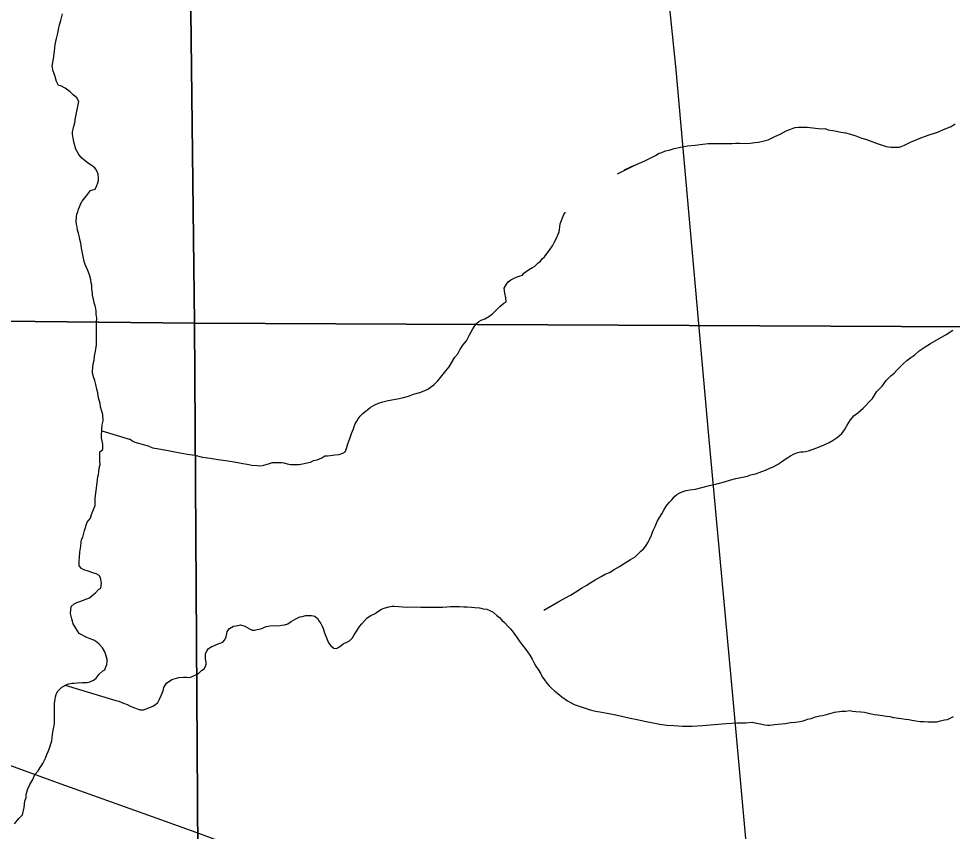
# Model space of a CAD drawing. Extents: x 2010165 to 2382125, y 1060529 to 1407316.
# Drawn here: x 2169804 to 2173945, y 1208760 to 1212363 of the extents above; entities that cross this region are included whole.
import ezdxf

# ---------------------------------------------------------------- set-up
doc = ezdxf.new("R2010")
doc.units = 0
for name, color, linetype in [('GM_X_City_Street', 7, 'Continuous'), ('GM_X_Interstate_Route', 7, 'Continuous'), ('GM_X_Minor_River', 7, 'Continuous'), ('GM_X_Section', 7, 'Continuous')]:
    doc.layers.add(name, color=color, linetype=linetype)

msp = doc.modelspace()

# ---------------------------------------------------------------- linework, layer by layer
at = {"layer": 'GM_X_City_Street'}
for points in [[(2172972.5, 1209345.9), (2172864, 1210529.5), (2172719.8, 1212136.6), (2172693.8, 1212394.4), (2172692.8, 1212405.1)], [(2173093.4, 1208027.4), (2172972.5, 1209345.9)]]:
    msp.add_lwpolyline(points, dxfattribs=at)
at = {"layer": 'GM_X_Interstate_Route'}
msp.add_lwpolyline([(2169664.2, 1209088.4), (2170011.5, 1208963.6), (2170358.8, 1208838.8), (2170606.9, 1208749.7), (2170855, 1208657), (2171152.8, 1208546.4), (2171348.6, 1208467.8), (2171638.3, 1208338.9), (2171828.7, 1208249.3), (2172016.4, 1208152.4), (2172248.3, 1208026.7), (2172430.5, 1207922.5), (2172772.8, 1207716.7)], dxfattribs=at)
at = {"layer": 'GM_X_Minor_River'}
for points in [[(2170156.9, 1210690.7), (2170154.7, 1210704.7), (2170150.5, 1210720.7), (2170146.3, 1210740.8), (2170142, 1210758.8), (2170135.8, 1210774.7), (2170131.6, 1210790.7), (2170131.4, 1210800.8), (2170133.2, 1210816.8), (2170135, 1210832.9), (2170138.8, 1210849), (2170140.6, 1210867.1), (2170144.3, 1210889.2), (2170148.1, 1210907.3), (2170150, 1210917.3), (2170149.8, 1210929.4), (2170149.6, 1210943.4), (2170149.3, 1210969.5), (2170149, 1210989.6), (2170148.7, 1211015.6), (2170150.4, 1211035.7), (2170148.2, 1211053.7), (2170148, 1211065.8), (2170145.8, 1211077.8), (2170143.7, 1211089.8), (2170139.5, 1211103.8), (2170135.3, 1211119.8), (2170131.1, 1211135.8), (2170130.9, 1211149.8), (2170128.7, 1211161.8), (2170128.5, 1211181.9), (2170126.3, 1211191.9), (2170124.1, 1211205.9), (2170117.8, 1211227.9), (2170111.6, 1211245.9), (2170105.4, 1211259.8), (2170099.2, 1211273.8), (2170095, 1211285.8), (2170082.2, 1211345.8), (2170079.9, 1211367.9), (2170075.7, 1211383.9), (2170073.6, 1211393.9), (2170069.3, 1211411.9), (2170065.2, 1211425.9), (2170063, 1211439.9), (2170060.8, 1211451.9), (2170058.6, 1211465.9), (2170060.4, 1211484), (2170062.2, 1211496), (2170066.1, 1211506.1), (2170069.9, 1211518.2), (2170073.8, 1211528.3), (2170079.6, 1211544.4), (2170085.5, 1211554.5), (2170097.3, 1211568.7), (2170109.2, 1211582.9), (2170123, 1211601.1), (2170142.9, 1211607.4), (2170150.7, 1211623.5), (2170154.6, 1211635.6), (2170158.4, 1211645.7), (2170158.3, 1211655.7), (2170156.1, 1211673.7), (2170149.8, 1211691.7), (2170141.7, 1211701.6), (2170125.5, 1211713.5), (2170109.3, 1211723.3), (2170099.2, 1211733.2), (2170085, 1211745.1), (2170070.8, 1211761), (2170058.4, 1211784.9), (2170050.1, 1211810.9), (2170045.8, 1211832.9), (2170043.6, 1211850.9), (2170043.4, 1211860.9), (2170045.3, 1211873), (2170049.1, 1211887.1), (2170052.9, 1211901.2), (2170056.6, 1211923.3), (2170062.2, 1211953.5), (2170067.9, 1211981.6), (2170071.7, 1211995.7), (2170061.5, 1212011.6), (2170045.3, 1212025.5), (2170033.1, 1212039.4), (2170010.8, 1212055.1), (2169990.7, 1212064.9), (2169980.6, 1212066.8), (2169972.4, 1212084.8), (2169964, 1212110.7), (2169957.7, 1212130.7), (2169953.4, 1212154.8), (2169959, 1212184.9), (2169962.6, 1212219.1), (2169966.2, 1212249.2), (2169971.9, 1212275.3), (2169977.6, 1212299.5), (2169981.4, 1212315.6), (2169985.1, 1212335.7), (2169990.9, 1212355.8), (2169998.5, 1212384)], [(2172460, 1211675.8), (2172533.7, 1211712.8), (2172489.9, 1211692.2), (2172533.7, 1211712.8), (2172581.5, 1211733.5), (2172607.4, 1211745.8), (2172629.3, 1211756.1), (2172645.2, 1211766.3), (2172657.1, 1211770.5), (2172673.1, 1211776.7), (2172689.1, 1211780.9), (2172711, 1211787.2), (2172739, 1211793.6), (2172771, 1211800), (2172805, 1211802.4), (2172839, 1211806.8), (2172863, 1211809.1), (2172887, 1211809.4), (2172909.1, 1211809.7), (2172925.1, 1211809.9), (2172939.1, 1211810.1), (2172949.1, 1211810.2), (2172959.1, 1211810.3), (2172969.2, 1211810.4), (2172983.2, 1211810.6), (2173001.2, 1211810.8), (2173029.3, 1211809.2), (2173049.3, 1211811.4), (2173069.3, 1211813.7), (2173085.3, 1211815.9), (2173105.3, 1211820.1), (2173129.2, 1211826.4), (2173155.1, 1211838.8), (2173185, 1211853.2), (2173208.9, 1211865.5), (2173224.8, 1211871.7), (2173238.8, 1211877.9), (2173248.7, 1211880.1), (2173262.7, 1211882.2), (2173278.8, 1211882.4), (2173300.8, 1211882.7), (2173363, 1211875.4), (2173381, 1211875.6), (2173395.1, 1211869.8), (2173415.2, 1211868.1), (2173431.3, 1211864.2), (2173451.4, 1211860.5), (2173471.4, 1211856.7), (2173493.5, 1211850.9), (2173517.7, 1211843.2), (2173539.8, 1211835.5), (2173564, 1211827.7), (2173588.1, 1211818), (2173612.3, 1211810.3), (2173634.4, 1211802.5), (2173652.5, 1211796.7), (2173672.6, 1211793), (2173692.6, 1211793.2), (2173710.7, 1211793.4), (2173732.6, 1211801.7), (2173760.5, 1211816.1), (2173798.3, 1211832.6), (2173838.2, 1211847.1), (2173880.1, 1211859.7), (2173914, 1211874.1), (2173939.9, 1211884.5), (2173957.8, 1211896.8)], [(2171966.6, 1211108.1), (2171964.4, 1211126.1), (2171960.1, 1211146.1), (2171957.8, 1211168.1), (2171967.6, 1211186.3), (2171975.5, 1211196.4), (2171987.4, 1211204.6), (2172001.3, 1211212.8), (2172015.2, 1211219), (2172029.2, 1211223.2), (2172039.2, 1211225.3), (2172045.1, 1211235.4), (2172064.9, 1211249.7), (2172082.8, 1211259.9), (2172092.8, 1211266.1), (2172108.6, 1211280.3), (2172118.5, 1211288.5), (2172126.4, 1211298.6), (2172136.3, 1211306.7), (2172161.9, 1211341.1), (2172171.7, 1211355.3), (2172179.5, 1211371.5), (2172189.3, 1211389.6), (2172197.1, 1211407.8), (2172201, 1211417.9), (2172202.8, 1211427.9), (2172204.7, 1211440), (2172206.5, 1211454), (2172212.3, 1211468.1), (2172216.2, 1211480.2), (2172222, 1211494.3), (2172227.9, 1211504.5), (2172229.9, 1211504.5)], [(2170172.6, 1210535.4), (2170299.7, 1210497.9), (2170297.7, 1210499.9), (2170307.8, 1210492), (2170319.9, 1210486.1), (2170336, 1210480.3), (2170356.1, 1210474.5), (2170378.2, 1210468.8), (2170398.3, 1210461), (2170418.4, 1210457.2), (2170442.5, 1210453.5), (2170466.6, 1210447.8), (2170488.7, 1210444), (2170520.9, 1210438.4), (2170553, 1210432.8), (2170585.1, 1210427.1), (2170619.3, 1210419.5), (2170653.4, 1210413.9), (2170689.5, 1210408.4), (2170721.6, 1210404.7), (2170751.8, 1210399.1), (2170775.9, 1210395.4), (2170798, 1210391.6), (2170818, 1210387.9), (2170838.1, 1210384.1), (2170862.2, 1210382.4), (2170878.2, 1210380.6), (2170892.2, 1210382.8), (2170902.2, 1210386.9), (2170916.2, 1210391.1), (2170928.1, 1210395.2), (2170942.2, 1210395.4), (2170956.2, 1210395.6), (2170970.2, 1210395.7), (2170980.2, 1210393.9), (2170994.3, 1210390), (2171010.4, 1210386.2), (2171030.4, 1210386.4), (2171048.4, 1210386.7), (2171098.4, 1210397.3), (2171112.3, 1210403.5), (2171128.3, 1210407.7), (2171138.3, 1210411.8), (2171148.2, 1210416), (2171162.2, 1210424.2), (2171174.2, 1210424.3), (2171186.2, 1210426.5), (2171206.2, 1210428.7), (2171226.2, 1210431), (2171242.1, 1210437.2), (2171252.1, 1210443.3), (2171257.9, 1210457.4), (2171263.6, 1210477.6), (2171273.3, 1210501.8), (2171281.1, 1210523.9), (2171288.8, 1210544.1), (2171292.7, 1210554.2), (2171296.5, 1210566.2), (2171304.4, 1210578.4), (2171310.3, 1210588.5), (2171318.1, 1210600.6), (2171330, 1210612.8), (2171341.9, 1210623), (2171351.8, 1210629.1), (2171363.7, 1210639.3), (2171373.6, 1210645.4), (2171383.6, 1210651.6), (2171399.5, 1210657.8), (2171419.5, 1210664), (2171443.4, 1210670.3), (2171467.4, 1210674.6), (2171491.4, 1210679), (2171511.4, 1210683.2), (2171533.3, 1210689.5), (2171555.3, 1210697.8), (2171583.2, 1210706.1), (2171603.1, 1210712.4), (2171619.1, 1210720.6), (2171631, 1210728.8), (2171644.9, 1210739), (2171662.7, 1210757.3), (2171680.4, 1210779.6), (2171698.1, 1210801.8), (2171713.9, 1210820.1), (2171739.4, 1210862.5), (2171751.3, 1210876.7), (2171761, 1210894.9), (2171774.8, 1210915.1), (2171790.6, 1210935.4), (2171804.2, 1210961.6), (2171817.9, 1210987.9), (2171833.7, 1211010.1), (2171845.5, 1211020.3), (2171855.5, 1211026.5), (2171871.4, 1211032.7), (2171889.3, 1211042.9), (2171905.2, 1211055.1), (2171921, 1211069.4), (2171938.8, 1211087.7), (2171956.7, 1211101.9), (2171966.6, 1211108.1)], [(2172132.8, 1209739.9), (2172200.4, 1209778.9), (2172226.3, 1209793.2), (2172252.1, 1209807.6), (2172276, 1209821.9), (2172299.8, 1209838.3), (2172321.7, 1209850.6), (2172341.5, 1209862.8), (2172361.4, 1209875.1), (2172387.3, 1209889.5), (2172405.2, 1209899.7), (2172425.1, 1209908), (2172445, 1209920.3), (2172468.8, 1209934.6), (2172494.7, 1209951), (2172518.5, 1209965.3), (2172538.4, 1209977.6), (2172552.3, 1209989.8), (2172564.1, 1210002), (2172576, 1210012.1), (2172583.9, 1210022.3), (2172595.6, 1210042.5), (2172601.5, 1210054.6), (2172611.3, 1210072.8), (2172617, 1210090.9), (2172626.8, 1210111.1), (2172636.5, 1210133.3), (2172646.3, 1210151.4), (2172656.1, 1210167.6), (2172665.9, 1210183.8), (2172675.7, 1210201.9), (2172689.5, 1210218.2), (2172701.4, 1210230.3), (2172711.2, 1210242.5), (2172723.1, 1210252.7), (2172737, 1210260.9), (2172747, 1210265), (2172764.9, 1210271.2), (2172780.9, 1210273.4), (2172806.9, 1210277.8), (2172834.9, 1210284.1), (2172868.8, 1210292.6), (2172900.8, 1210301), (2172934.7, 1210309.4), (2172962.7, 1210317.8), (2172984.6, 1210324.1), (2173036.6, 1210334.7), (2173050.5, 1210340.9), (2173072.5, 1210345.2), (2173088.4, 1210351.4), (2173100.4, 1210355.6), (2173116.4, 1210361.8), (2173132.3, 1210368), (2173150.2, 1210376.2), (2173170.1, 1210386.5), (2173188, 1210398.8), (2173207.8, 1210413.1), (2173227.7, 1210425.3), (2173243.6, 1210433.6), (2173259.6, 1210439.8), (2173271.6, 1210441.9), (2173283.6, 1210442.1), (2173293.6, 1210444.2), (2173307.6, 1210446.4), (2173327.5, 1210454.6), (2173351.4, 1210463), (2173377.4, 1210473.3), (2173399.3, 1210483.6), (2173417.2, 1210493.9), (2173435, 1210506.1), (2173454.8, 1210524.4), (2173466.6, 1210540.6), (2173478.4, 1210560.8), (2173494.1, 1210585.1), (2173509.9, 1210603.3), (2173525.8, 1210615.6), (2173537.6, 1210625.7), (2173549.5, 1210635.9), (2173561.4, 1210648.1), (2173575.2, 1210662.3), (2173591, 1210678.5), (2173608.7, 1210708.8), (2173634.4, 1210733.2), (2173652.1, 1210759.5), (2173671.9, 1210779.8), (2173687.7, 1210792.1), (2173699.6, 1210804.2), (2173711.4, 1210816.4), (2173727.3, 1210832.7), (2173743.1, 1210846.9), (2173760.9, 1210861.2), (2173778.8, 1210873.4), (2173798.6, 1210889.7), (2173824.4, 1210908.1), (2173848.3, 1210922.4), (2173917.9, 1210963.4), (2173947.7, 1210981.8)], [(2169963.6, 1209240), (2169962.9, 1209290.1), (2169962.7, 1209304.2), (2169962.4, 1209328.2), (2169966.2, 1209344.3), (2169968.1, 1209356.4), (2169969.9, 1209366.4), (2169975.8, 1209380.6), (2169995.6, 1209398.8), (2170021.4, 1209413.2), (2170039.4, 1209417.4), (2170049.4, 1209417.6), (2170065.4, 1209417.8), (2170087.4, 1209420), (2170107.5, 1209420.3), (2170119.5, 1209422.4), (2170135.4, 1209430.6), (2170147.3, 1209438.8), (2170161.1, 1209457), (2170176.9, 1209471.3), (2170186.9, 1209475.4), (2170188.8, 1209485.5), (2170194.6, 1209499.6), (2170196.4, 1209511.6), (2170196.3, 1209521.7), (2170192.1, 1209537.7), (2170185.8, 1209555.6), (2170175.6, 1209573.6), (2170161.3, 1209589.4), (2170151.2, 1209599.3), (2170137.1, 1209607.2), (2170121, 1209613), (2170106.9, 1209618.9), (2170094.8, 1209624.7), (2170084.7, 1209630.6), (2170072.6, 1209636.5), (2170058.2, 1209660.4), (2170046, 1209680.3), (2170039.7, 1209702.3), (2170033.3, 1209726.3), (2170037, 1209756.4), (2170050.8, 1209768.6), (2170062.7, 1209774.8), (2170074.7, 1209779), (2170086.7, 1209783.1), (2170106.6, 1209791.4), (2170118.6, 1209795.6), (2170130.5, 1209805.7), (2170144.3, 1209817.9), (2170158.2, 1209832.1), (2170168.1, 1209838.3), (2170171.8, 1209860.4), (2170167.5, 1209884.4), (2170161.4, 1209894.4), (2170147.2, 1209902.2), (2170133.2, 1209906.1), (2170113, 1209913.8), (2170092.9, 1209919.6), (2170082.8, 1209925.5), (2170072.6, 1209937.4), (2170072.4, 1209957.5), (2170074.1, 1209975.5), (2170075.9, 1209997.6), (2170079.5, 1210023.8), (2170081.3, 1210041.8), (2170083.1, 1210053.9), (2170089, 1210064), (2170096.6, 1210094.2), (2170108.2, 1210130.4), (2170122, 1210148.7), (2170127.8, 1210164.8), (2170133.6, 1210178.9), (2170139.4, 1210195), (2170143.3, 1210205.1), (2170143, 1210223.1), (2170142.8, 1210237.2), (2170152, 1210305.5), (2170153.8, 1210319.6), (2170155.6, 1210331.6), (2170157.5, 1210341.7), (2170159.3, 1210353.7), (2170161.1, 1210369.8), (2170164.9, 1210385.9), (2170164.7, 1210399.9), (2170164.6, 1210412), (2170164.5, 1210422), (2170164.3, 1210432), (2170164.2, 1210442.1), (2170178.1, 1210452.3), (2170177.8, 1210476.3), (2170171.4, 1210504.3), (2170171.2, 1210516.4), (2170174.6, 1210562.6), (2170178.4, 1210580.6), (2170178, 1210608.7), (2170171.8, 1210626.7), (2170167.6, 1210642.7), (2170165.4, 1210656.7), (2170163.3, 1210666.7), (2170159.1, 1210676.7), (2170156.9, 1210690.7)], [(2170010.7, 1209407.3), (2170234.8, 1209339.6), (2170248.8, 1209337.8), (2170269, 1209328), (2170285.1, 1209322.1), (2170299.2, 1209314.3), (2170315.3, 1209308.5), (2170329.4, 1209302.6), (2170343.5, 1209298.8), (2170357.5, 1209299), (2170381.4, 1209307.3), (2170399.3, 1209315.5), (2170411.3, 1209321.7), (2170421.2, 1209331.8), (2170429, 1209346), (2170436.8, 1209362.1), (2170440.7, 1209372.2), (2170444.6, 1209382.3), (2170448.4, 1209398.4), (2170460.1, 1209416.6), (2170484, 1209432.9), (2170513.9, 1209441.3), (2170535.9, 1209443.6), (2170547.9, 1209443.7), (2170564, 1209441.9), (2170583.9, 1209450.2), (2170601.8, 1209460.4), (2170615.7, 1209472.6), (2170627.6, 1209480.8), (2170633.5, 1209490.9), (2170635.3, 1209500.9), (2170635.2, 1209511), (2170633, 1209525), (2170632.9, 1209535), (2170632.7, 1209549.1), (2170638.6, 1209559.2), (2170646.4, 1209571.3), (2170660.3, 1209579.5), (2170672.3, 1209583.6), (2170682.3, 1209587.8), (2170710.2, 1209598.2), (2170718.1, 1209608.3), (2170723.9, 1209622.4), (2170727.7, 1209636.5), (2170729.6, 1209646.5), (2170739.4, 1209658.7), (2170757.3, 1209668.9), (2170769.3, 1209671.1), (2170787.3, 1209675.3), (2170807.4, 1209669.6), (2170817.5, 1209663.7), (2170827.6, 1209657.8), (2170839.7, 1209651.9), (2170849.7, 1209652), (2170861.7, 1209654.2), (2170877.7, 1209658.4), (2170901.6, 1209668.7), (2170919.6, 1209670.9), (2170937.6, 1209673.2), (2170957.7, 1209671.4), (2170971.7, 1209673.6), (2170983.6, 1209675.7), (2170997.6, 1209679.9), (2171013.5, 1209690.1), (2171033.4, 1209702.4), (2171051.3, 1209710.7), (2171061.3, 1209712.8), (2171077.3, 1209717), (2171093.3, 1209717.2), (2171103.3, 1209717.3), (2171117.4, 1209713.5), (2171129.5, 1209703.6), (2171135.7, 1209693.6), (2171143.8, 1209681.7), (2171150, 1209669.7), (2171154.2, 1209659.8), (2171160.4, 1209639.8), (2171172.8, 1209609.8), (2171179, 1209595.9), (2171189.2, 1209581.9), (2171201.4, 1209572.1), (2171213.4, 1209570.2), (2171227.3, 1209578.4), (2171243.2, 1209590.6), (2171259.1, 1209598.8), (2171271.1, 1209605), (2171284.9, 1209617.2), (2171292.8, 1209631.4), (2171304.5, 1209649.6), (2171316.3, 1209667.8), (2171326.2, 1209679.9), (2171349.9, 1209706.3), (2171365.8, 1209716.5), (2171381.7, 1209724.7), (2171391.6, 1209730.9), (2171401.6, 1209737), (2171413.5, 1209745.2), (2171429.4, 1209751.4), (2171445.4, 1209755.6), (2171461.4, 1209757.8), (2171471.4, 1209757.9)], [(2171471.4, 1209757.9), (2171527.6, 1209754.6), (2171555.6, 1209754.9), (2171587.7, 1209753.3), (2171629.7, 1209753.8), (2171659.8, 1209754.2), (2171683.8, 1209754.5), (2171703.9, 1209754.7), (2171719.9, 1209756.9), (2171731.9, 1209757.1), (2171743.9, 1209757.2), (2171759.9, 1209757.4), (2171778, 1209755.6), (2171794, 1209755.8), (2171812.1, 1209754.1), (2171828.1, 1209752.2), (2171848.2, 1209750.5), (2171864.2, 1209746.7), (2171880.3, 1209744.9), (2171890.4, 1209741), (2171908.5, 1209731.2), (2171924.7, 1209717.3), (2171936.9, 1209707.4), (2171947.1, 1209695.5), (2171959.2, 1209685.6), (2171973.4, 1209669.8), (2171987.6, 1209655.9), (2171999.9, 1209638), (2172012.1, 1209622.1), (2172024.4, 1209604.2), (2172036.6, 1209588.3), (2172048.8, 1209572.4), (2172061.1, 1209556.5), (2172071.3, 1209540.6), (2172081.5, 1209522.6), (2172089.7, 1209508.7), (2172098, 1209492.8), (2172108.2, 1209476.8), (2172118.4, 1209460.9), (2172126.7, 1209445), (2172136.8, 1209431), (2172147, 1209417.1), (2172157.2, 1209405.2), (2172167.4, 1209395.3), (2172181.5, 1209383.4), (2172195.7, 1209371.6), (2172214, 1209355.8), (2172238.2, 1209338), (2172268.5, 1209322.3), (2172338.9, 1209299.1), (2172363, 1209293.4), (2172391.2, 1209287.7), (2172421.3, 1209282.1), (2172453.4, 1209276.4), (2172485.6, 1209268.8), (2172515.7, 1209261.1), (2172547.9, 1209255.5), (2172580, 1209247.9), (2172618.2, 1209240.3), (2172648.3, 1209234.7), (2172678.4, 1209231.1), (2172710.5, 1209229.4), (2172748.6, 1209225.9), (2172790.7, 1209226.4), (2172836.7, 1209229), (2172888.7, 1209233.6), (2172942.8, 1209238.3), (2172990.8, 1209240.9), (2173028.9, 1209241.3), (2173056.9, 1209243.7), (2173077, 1209239.9), (2173095.1, 1209236.1), (2173113.1, 1209232.3), (2173125.2, 1209230.5), (2173135.2, 1209230.6), (2173157.2, 1209232.9), (2173171.2, 1209235.1), (2173187.2, 1209237.3), (2173205.2, 1209237.5), (2173227.2, 1209241.8), (2173249.2, 1209244.1), (2173269.2, 1209246.3), (2173283.2, 1209250.5), (2173293.2, 1209252.6), (2173303.2, 1209256.7), (2173319.1, 1209260.9), (2173339.1, 1209267.2), (2173357.1, 1209271.4), (2173369, 1209273.6), (2173381, 1209275.8), (2173403, 1209282), (2173422.9, 1209288.3), (2173454.9, 1209292.7), (2173471, 1209292.9), (2173491, 1209295.1), (2173503, 1209293.3), (2173517.1, 1209291.4), (2173539.1, 1209289.7), (2173555.2, 1209287.9), (2173567.2, 1209286.1), (2173577.3, 1209282.2)], [(2173577.3, 1209282.2), (2173587.3, 1209280.3), (2173599.4, 1209278.4), (2173615.4, 1209276.6), (2173635.5, 1209272.8), (2173653.6, 1209271.1), (2173667.6, 1209269.2), (2173683.7, 1209265.4), (2173695.7, 1209263.6), (2173707.8, 1209261.7), (2173719.8, 1209259.8), (2173735.9, 1209258), (2173751.9, 1209256.2), (2173766, 1209252.4), (2173784.1, 1209250.6), (2173802.2, 1209246.8), (2173820.2, 1209247), (2173836.2, 1209245.2), (2173856.3, 1209245.4), (2173876.3, 1209245.7), (2173892.3, 1209249.9), (2173910.2, 1209254.1), (2173924.2, 1209256.3), (2173938.2, 1209262.5), (2173950.1, 1209268.7)], [(2169785.1, 1208792.5), (2169804.9, 1208816.8), (2169820.7, 1208833), (2169828.3, 1208865.2), (2169831.9, 1208893.3), (2169837.7, 1208909.5), (2169837.6, 1208919.5), (2169839.4, 1208929.5), (2169845.2, 1208947.7), (2169853, 1208967.8), (2169866.7, 1208990.1), (2169876.4, 1209012.2), (2169890.2, 1209028.5), (2169900.1, 1209042.6), (2169911.8, 1209060.8), (2169917.7, 1209072.9), (2169923.5, 1209085), (2169929.3, 1209101.1), (2169935.2, 1209113.3), (2169941, 1209129.4), (2169946.8, 1209147.5), (2169950.6, 1209161.6), (2169952.4, 1209175.6), (2169956.1, 1209199.8), (2169959.8, 1209221.9), (2169963.6, 1209240)]]:
    msp.add_lwpolyline(points, dxfattribs=at)
at = {"layer": 'GM_X_Section'}
for points in [[(2170517.3, 1216673.9), (2170583.9, 1211012.5), (2164931.4, 1211072.2), (2164907.3, 1213281.5), (2164886.2, 1215783.6), (2164881.3, 1216727.8)], [(2176133.3, 1216538.6), (2176227.8, 1210985.9), (2170583.9, 1211012.5), (2170517.3, 1216673.9)], [(2164931.4, 1211072.2), (2170583.9, 1211012.5), (2170618.6, 1205608.5), (2164951, 1205618.4), (2164922.5, 1208298.1), (2164932.6, 1210843.7)], [(2170583.9, 1211012.5), (2176227.8, 1210985.9), (2176316.2, 1205618.7), (2170618.6, 1205608.5)]]:
    msp.add_lwpolyline(points, close=True, dxfattribs=at)

doc.saveas('drawing.dxf')
